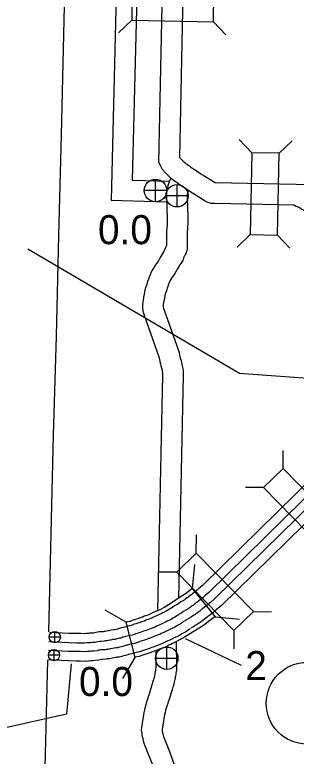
# Model space of a CAD drawing. Extents: x -939622 to -934245, y 1383184 to 1385301.
# Drawn here: x -936449.21 to -936436.94, y 1384528.45 to 1384560.75 of the extents above; entities that cross this region are included whole.
import ezdxf

# ---------------------------------------------------------------- set-up
doc = ezdxf.new("R2010")
doc.units = 0
for name, color, linetype in [('Level 1', 7, 'Continuous'), ('Level 10', 7, 'Continuous'), ('Level 15', 7, 'Continuous'), ('Level 19', 7, 'Continuous'), ('Level 20', 7, 'Continuous'), ('Level 22', 7, 'Continuous'), ('Level 25', 7, 'Continuous'), ('Level 26', 7, 'Continuous'), ('Level 27', 7, 'Continuous')]:
    doc.layers.add(name, color=color, linetype=linetype)

msp = doc.modelspace()

# ---------------------------------------------------------------- linework, layer by layer
at = {"layer": 'Level 1'}
for points in [[(-936447.732, 1384533.874), (-936447.52, 1384542.436), (-936447.391, 1384546.745), (-936447.293, 1384551.136), (-936447.177, 1384555.509), (-936447.068, 1384559.902), (-936446.862, 1384568.62)], [(-936448.314, 1384510.423), (-936447.763, 1384532.629)]]:
    msp.add_lwpolyline(points, dxfattribs=at)
at = {"layer": 'Level 10'}
for points in [[(-936444.465, 1384578.67), (-936444.507, 1384574.855), (-936444.491, 1384573.475), (-936444.524, 1384572.768), (-936444.711, 1384566.054), (-936444.807, 1384561.002), (-936445.01, 1384552.678), (-936442.604, 1384552.611)], [(-936443.566, 1384578.66), (-936443.607, 1384574.855), (-936443.591, 1384573.459), (-936443.625, 1384572.735), (-936443.812, 1384566.033), (-936443.908, 1384560.982), (-936444.088, 1384553.553), (-936442.448, 1384553.507)], [(-936436.94, 1384553.372), (-936427.02, 1384553.16)], [(-936442.167, 1384533.436), (-936442.154, 1384532.305), (-936442.161, 1384532.212), (-936442.17, 1384532.115), (-936442.18, 1384532.074), (-936442.189, 1384532.009), (-936442.205, 1384531.949), (-936442.211, 1384531.912), (-936442.217, 1384531.861), (-936442.23, 1384531.786), (-936442.243, 1384531.728), (-936442.256, 1384531.672), (-936442.277, 1384531.589), (-936442.308, 1384531.49), (-936442.331, 1384531.428), (-936442.353, 1384531.344), (-936442.497, 1384530.887), (-936442.519, 1384530.816), (-936442.542, 1384530.739), (-936442.575, 1384530.628), (-936442.602, 1384530.543), (-936442.631, 1384530.453), (-936442.656, 1384530.344), (-936442.676, 1384530.257), (-936442.695, 1384530.176), (-936442.789, 1384529.605), (-936442.777, 1384529.536), (-936442.765, 1384529.466), (-936442.757, 1384529.425), (-936442.74, 1384529.364), (-936442.722, 1384529.313)], [(-936443.063, 1384533.04), (-936443.054, 1384532.334), (-936443.074, 1384532.183), (-936443.086, 1384532.136), (-936443.103, 1384532.034), (-936443.108, 1384531.989), (-936443.112, 1384531.967), (-936443.121, 1384531.929), (-936443.131, 1384531.883), (-936443.144, 1384531.833), (-936443.16, 1384531.781), (-936443.189, 1384531.704), (-936443.218, 1384531.596), (-936443.357, 1384531.154), (-936443.381, 1384531.075), (-936443.405, 1384530.995), (-936443.435, 1384530.895), (-936443.46, 1384530.817), (-936443.5, 1384530.69), (-936443.532, 1384530.546), (-936443.552, 1384530.464), (-936443.578, 1384530.353), (-936443.688, 1384529.688), (-936443.695, 1384529.59), (-936443.685, 1384529.507), (-936443.676, 1384529.454), (-936443.663, 1384529.381), (-936443.65, 1384529.301), (-936443.632, 1384529.215), (-936443.59, 1384529.063)], [(-936442.722, 1384529.313), (-936442.581, 1384528.946), (-936442.46, 1384528.649), (-936442.317, 1384528.252), (-936442.257, 1384528.079), (-936442.196, 1384527.944), (-936442.104, 1384527.69), (-936442.069, 1384527.528), (-936442.054, 1384527.4), (-936442.05, 1384527.223), (-936442.064, 1384527.044), (-936442.202, 1384526.693)], [(-936443.59, 1384529.063), (-936443.418, 1384528.615), (-936443.301, 1384528.327), (-936443.165, 1384527.951), (-936443.094, 1384527.747), (-936443.031, 1384527.606), (-936442.97, 1384527.44), (-936442.958, 1384527.382), (-936442.953, 1384527.338), (-936442.951, 1384527.249), (-936443.061, 1384526.967)]]:
    msp.add_lwpolyline(points, dxfattribs=at)
at = {"layer": 'Level 15'}
for points in [[(-936441.46, 1384578.661), (-936441.668, 1384570.907), (-936441.791, 1384565.932), (-936442.033, 1384554.541), (-936442.031, 1384554.536), (-936442.016, 1384554.52), (-936442.003, 1384554.503), (-936441.926, 1384554.436), (-936441.888, 1384554.393), (-936441.864, 1384554.372), (-936441.794, 1384554.315), (-936441.755, 1384554.282), (-936441.731, 1384554.263), (-936441.673, 1384554.232), (-936441.581, 1384554.157), (-936441.527, 1384554.118), (-936441.258, 1384553.935), (-936441.094, 1384553.828), (-936440.993, 1384553.766), (-936440.478, 1384553.447), (-936436.94, 1384553.372)], [(-936442.691, 1384565.953), (-936442.938, 1384554.335), (-936442.873, 1384554.2), (-936442.858, 1384554.167), (-936442.813, 1384554.086), (-936442.796, 1384554.063), (-936442.777, 1384554.028), (-936442.726, 1384553.964), (-936442.704, 1384553.94), (-936442.679, 1384553.908), (-936442.598, 1384553.823), (-936442.561, 1384553.796), (-936442.523, 1384553.752), (-936442.444, 1384553.683), (-936442.369, 1384553.622), (-936442.323, 1384553.584), (-936442.226, 1384553.508), (-936442.175, 1384553.48), (-936442.128, 1384553.442), (-936442.044, 1384553.381), (-936441.757, 1384553.186), (-936441.576, 1384553.068), (-936441.466, 1384553), (-936440.95, 1384552.681), (-936440.86, 1384552.619), (-936440.742, 1384552.57), (-936440.668, 1384552.552), (-936440.589, 1384552.543), (-936440.546, 1384552.544), (-936440.505, 1384552.544), (-936440.479, 1384552.547), (-936437.047, 1384552.474)], [(-936442.411, 1384553.655), (-936442.422, 1384553.63), (-936442.44, 1384553.58), (-936442.465, 1384553.515), (-936442.493, 1384553.431), (-936442.516, 1384553.343), (-936442.529, 1384553.298), (-936442.547, 1384553.226), (-936442.556, 1384553.176), (-936442.571, 1384553.11), (-936442.587, 1384553.03), (-936442.591, 1384552.933), (-936442.593, 1384552.87), (-936442.595, 1384552.763), (-936442.564, 1384551.907), (-936442.561, 1384551.841), (-936442.564, 1384551.789), (-936442.568, 1384551.72), (-936442.567, 1384551.653), (-936442.571, 1384551.566), (-936442.575, 1384551.499), (-936442.58, 1384551.438), (-936442.587, 1384551.351), (-936442.587, 1384551.292), (-936442.589, 1384551.24), (-936442.588, 1384550.695), (-936442.616, 1384550.641), (-936442.681, 1384550.514), (-936442.706, 1384550.44), (-936442.736, 1384550.393), (-936442.778, 1384550.325), (-936442.822, 1384550.251), (-936442.87, 1384550.182), (-936442.915, 1384550.093), (-936442.945, 1384550.04), (-936442.985, 1384549.978), (-936443.027, 1384549.916), (-936443.073, 1384549.853), (-936443.139, 1384549.764), (-936443.212, 1384549.624), (-936443.262, 1384549.533), (-936443.309, 1384549.423), (-936443.349, 1384549.316), (-936443.385, 1384549.234), (-936443.43, 1384549.093), (-936443.457, 1384548.997), (-936443.495, 1384548.894), (-936443.533, 1384548.752), (-936443.555, 1384548.663), (-936443.569, 1384548.579), (-936443.6, 1384548.449), (-936443.616, 1384548.324), (-936443.629, 1384548.24), (-936443.636, 1384548.13), (-936443.642, 1384547.984), (-936443.627, 1384547.857), (-936443.596, 1384547.753), (-936443.564, 1384547.666), (-936442.924, 1384545.851), (-936442.905, 1384545.746), (-936442.878, 1384545.641), (-936442.854, 1384545.547), (-936442.834, 1384545.465), (-936442.821, 1384545.408), (-936442.798, 1384545.316), (-936442.787, 1384545.269), (-936442.782, 1384545.243), (-936442.778, 1384545.214), (-936442.77, 1384545.16), (-936442.767, 1384545.115), (-936442.765, 1384545.085), (-936442.764, 1384545.048), (-936442.986, 1384534.791)], [(-936441.644, 1384553.121), (-936441.647, 1384553.109), (-936441.658, 1384553.071), (-936441.668, 1384553.028), (-936441.675, 1384552.993), (-936441.689, 1384552.927), (-936441.69, 1384552.923), (-936441.691, 1384552.899), (-936441.693, 1384552.843), (-936441.695, 1384552.77), (-936441.665, 1384551.944), (-936441.659, 1384551.829), (-936441.666, 1384551.736), (-936441.667, 1384551.704), (-936441.667, 1384551.638), (-936441.672, 1384551.515), (-936441.678, 1384551.432), (-936441.683, 1384551.366), (-936441.687, 1384551.321), (-936441.686, 1384551.278), (-936441.689, 1384551.222), (-936441.687, 1384550.554), (-936441.715, 1384550.436), (-936441.747, 1384550.353), (-936441.785, 1384550.283), (-936441.804, 1384550.25), (-936441.817, 1384550.227), (-936441.851, 1384550.161), (-936441.889, 1384550.047), (-936441.971, 1384549.919), (-936442.007, 1384549.86), (-936442.068, 1384549.759), (-936442.096, 1384549.718), (-936442.122, 1384549.668), (-936442.173, 1384549.577), (-936442.234, 1384549.481), (-936442.292, 1384549.398), (-936442.346, 1384549.322), (-936442.374, 1384549.284), (-936442.418, 1384549.2), (-936442.451, 1384549.14), (-936442.474, 1384549.087), (-936442.515, 1384548.976), (-936442.543, 1384548.914), (-936442.567, 1384548.838), (-936442.598, 1384548.723), (-936442.636, 1384548.621), (-936442.661, 1384548.527), (-936442.673, 1384548.478), (-936442.687, 1384548.399), (-936442.713, 1384548.288), (-936442.725, 1384548.196), (-936442.733, 1384548.142), (-936442.737, 1384548.083), (-936442.739, 1384548.03), (-936442.718, 1384547.972), (-936442.05, 1384546.082), (-936442.024, 1384545.935), (-936442.007, 1384545.866), (-936441.981, 1384545.768), (-936441.957, 1384545.67), (-936441.944, 1384545.613), (-936441.923, 1384545.526), (-936441.909, 1384545.465), (-936441.895, 1384545.401), (-936441.886, 1384545.34), (-936441.874, 1384545.25), (-936441.87, 1384545.181), (-936441.865, 1384545.127), (-936441.864, 1384545.044), (-936442.074, 1384535.324)], [(-936437.067, 1384552.477), (-936437.019, 1384552.453), (-936436.942, 1384552.421), (-936436.893, 1384552.401), (-936436.859, 1384552.388), (-936436.806, 1384552.359), (-936436.776, 1384552.347), (-936436.766, 1384552.342), (-936436.744, 1384552.327), (-936436.687, 1384552.29), (-936436.652, 1384552.265), (-936436.601, 1384552.223), (-936436.551, 1384552.192), (-936436.506, 1384552.137), (-936436.461, 1384552.08), (-936436.446, 1384552.065), (-936436.393, 1384551.99), (-936436.024, 1384551.338)], [(-936442.785, 1384534.675), (-936442.979, 1384534.588), (-936442.993, 1384534.58), (-936443.1, 1384534.534), (-936443.187, 1384534.487), (-936443.227, 1384534.467), (-936443.278, 1384534.444), (-936443.321, 1384534.428), (-936443.394, 1384534.403), (-936443.492, 1384534.369), (-936443.56, 1384534.338), (-936443.606, 1384534.323), (-936443.678, 1384534.299), (-936443.73, 1384534.279), (-936443.806, 1384534.256), (-936443.882, 1384534.228), (-936443.922, 1384534.214), (-936444.008, 1384534.194), (-936444.117, 1384534.145), (-936444.132, 1384534.141), (-936444.186, 1384534.129), (-936444.273, 1384534.108), (-936444.341, 1384534.091), (-936444.41, 1384534.076), (-936444.472, 1384534.059), (-936444.511, 1384534.051), (-936444.619, 1384534.024), (-936444.681, 1384534.001), (-936444.697, 1384533.996), (-936444.738, 1384533.987), (-936444.848, 1384533.958), (-936444.877, 1384533.951), (-936444.895, 1384533.949), (-936445.026, 1384533.933), (-936445.092, 1384533.915), (-936445.131, 1384533.911), (-936445.211, 1384533.895), (-936445.264, 1384533.883), (-936445.315, 1384533.878), (-936445.359, 1384533.872), (-936445.445, 1384533.865), (-936445.528, 1384533.864), (-936445.674, 1384533.843), (-936445.771, 1384533.816), (-936445.78, 1384533.813), (-936445.791, 1384533.812), (-936445.866, 1384533.808), (-936445.954, 1384533.803), (-936446.001, 1384533.796), (-936446.09, 1384533.795), (-936446.179, 1384533.784), (-936446.329, 1384533.792), (-936446.52, 1384533.793), (-936446.844, 1384533.798), (-936447.699, 1384533.845)], [(-936442.616, 1384534.299), (-936442.789, 1384534.221), (-936442.823, 1384534.201), (-936442.856, 1384534.19), (-936442.921, 1384534.162), (-936442.995, 1384534.122), (-936443.048, 1384534.095), (-936443.122, 1384534.062), (-936443.18, 1384534.04), (-936443.258, 1384534.013), (-936443.338, 1384533.985), (-936443.411, 1384533.952), (-936443.479, 1384533.931), (-936443.54, 1384533.91), (-936443.595, 1384533.889), (-936443.674, 1384533.865), (-936443.739, 1384533.841), (-936443.803, 1384533.818), (-936443.877, 1384533.801), (-936443.94, 1384533.773), (-936443.965, 1384533.76), (-936444.029, 1384533.742), (-936444.093, 1384533.727), (-936444.175, 1384533.707), (-936444.248, 1384533.689), (-936444.311, 1384533.676), (-936444.375, 1384533.657), (-936444.42, 1384533.648), (-936444.497, 1384533.629), (-936444.545, 1384533.611), (-936444.589, 1384533.597), (-936444.643, 1384533.585), (-936444.743, 1384533.559), (-936444.802, 1384533.544), (-936444.848, 1384533.539), (-936444.947, 1384533.527), (-936445.015, 1384533.508), (-936445.068, 1384533.503), (-936445.126, 1384533.491), (-936445.182, 1384533.479), (-936445.204, 1384533.474), (-936445.267, 1384533.468), (-936445.314, 1384533.462), (-936445.425, 1384533.452), (-936445.496, 1384533.452), (-936445.589, 1384533.438), (-936445.65, 1384533.421), (-936445.698, 1384533.405), (-936445.766, 1384533.4), (-936445.842, 1384533.397), (-936445.909, 1384533.392), (-936445.967, 1384533.383), (-936446.063, 1384533.382), (-936446.165, 1384533.37), (-936446.341, 1384533.379), (-936446.525, 1384533.38), (-936446.859, 1384533.386), (-936447.721, 1384533.433)], [(-936442.443, 1384533.967), (-936442.616, 1384533.888), (-936442.665, 1384533.859), (-936442.721, 1384533.839), (-936442.758, 1384533.824), (-936442.821, 1384533.79), (-936442.886, 1384533.756), (-936442.98, 1384533.715), (-936443.053, 1384533.687), (-936443.136, 1384533.659), (-936443.199, 1384533.637), (-936443.276, 1384533.602), (-936443.363, 1384533.574), (-936443.415, 1384533.557), (-936443.473, 1384533.535), (-936443.555, 1384533.509), (-936443.61, 1384533.489), (-936443.695, 1384533.458), (-936443.758, 1384533.443), (-936443.778, 1384533.434), (-936443.826, 1384533.41), (-936443.935, 1384533.378), (-936444.008, 1384533.362), (-936444.087, 1384533.343), (-936444.163, 1384533.324), (-936444.22, 1384533.312), (-936444.287, 1384533.293), (-936444.338, 1384533.282), (-936444.386, 1384533.27), (-936444.422, 1384533.257), (-936444.491, 1384533.234), (-936444.557, 1384533.22), (-936444.648, 1384533.197), (-936444.733, 1384533.174), (-936444.806, 1384533.166), (-936444.875, 1384533.158), (-936444.944, 1384533.139), (-936445.011, 1384533.132), (-936445.048, 1384533.124), (-936445.106, 1384533.111), (-936445.15, 1384533.103), (-936445.224, 1384533.096), (-936445.273, 1384533.089), (-936445.407, 1384533.078), (-936445.468, 1384533.077), (-936445.512, 1384533.071), (-936445.541, 1384533.063), (-936445.624, 1384533.035), (-936445.742, 1384533.026), (-936445.821, 1384533.022), (-936445.868, 1384533.019), (-936445.936, 1384533.009), (-936446.038, 1384533.008), (-936446.152, 1384532.994), (-936446.352, 1384533.004), (-936446.529, 1384533.005), (-936446.872, 1384533.011), (-936447.742, 1384533.059)], [(-936442.231, 1384533.613), (-936442.426, 1384533.521), (-936442.491, 1384533.483), (-936442.573, 1384533.454), (-936442.579, 1384533.452), (-936442.628, 1384533.425), (-936442.708, 1384533.384), (-936442.823, 1384533.333), (-936442.912, 1384533.299), (-936443.001, 1384533.269), (-936443.046, 1384533.253), (-936443.127, 1384533.216), (-936443.235, 1384533.182), (-936443.277, 1384533.168), (-936443.338, 1384533.145), (-936443.424, 1384533.118), (-936443.467, 1384533.102), (-936443.684, 1384533.021), (-936443.831, 1384532.979), (-936443.915, 1384532.96), (-936443.989, 1384532.942), (-936444.07, 1384532.922), (-936444.121, 1384532.911), (-936444.19, 1384532.891), (-936444.247, 1384532.88), (-936444.264, 1384532.876), (-936444.285, 1384532.868), (-936444.384, 1384532.835), (-936444.462, 1384532.819), (-936444.543, 1384532.798), (-936444.657, 1384532.768), (-936444.759, 1384532.756), (-936444.796, 1384532.752), (-936444.866, 1384532.733), (-936444.947, 1384532.724), (-936444.963, 1384532.72), (-936445.022, 1384532.707), (-936445.09, 1384532.694), (-936445.176, 1384532.686), (-936445.228, 1384532.679), (-936445.388, 1384532.665), (-936445.43, 1384532.665), (-936445.543, 1384532.627), (-936445.717, 1384532.614), (-936445.798, 1384532.61), (-936445.824, 1384532.609), (-936445.902, 1384532.597), (-936446.011, 1384532.595), (-936446.137, 1384532.58), (-936446.364, 1384532.592), (-936446.533, 1384532.593), (-936446.886, 1384532.598), (-936447.765, 1384532.647)]]:
    msp.add_lwpolyline(points, dxfattribs=at)
at = {"layer": 'Level 19'}
for points in [[(-936435.32, 1384541.475), (-936441.028, 1384535.889), (-936441.201, 1384535.741), (-936441.242, 1384535.704), (-936441.279, 1384535.673), (-936441.331, 1384535.631), (-936441.374, 1384535.596), (-936441.45, 1384535.533), (-936441.495, 1384535.501), (-936441.566, 1384535.45), (-936441.649, 1384535.379), (-936441.679, 1384535.355), (-936441.696, 1384535.342), (-936441.759, 1384535.307), (-936441.815, 1384535.257), (-936441.828, 1384535.25), (-936441.865, 1384535.224), (-936441.967, 1384535.17), (-936442.077, 1384535.092), (-936442.155, 1384535.045)], [(-936435.029, 1384541.183), (-936440.749, 1384535.585), (-936440.929, 1384535.43), (-936440.973, 1384535.391), (-936441.017, 1384535.355), (-936441.072, 1384535.31), (-936441.114, 1384535.276), (-936441.199, 1384535.206), (-936441.254, 1384535.167), (-936441.311, 1384535.126), (-936441.385, 1384535.062), (-936441.423, 1384535.031), (-936441.47, 1384534.996), (-936441.52, 1384534.968), (-936441.568, 1384534.925), (-936441.603, 1384534.904), (-936441.651, 1384534.871), (-936441.75, 1384534.818), (-936441.85, 1384534.747), (-936441.94, 1384534.693)], [(-936434.759, 1384540.922), (-936440.495, 1384535.309), (-936440.682, 1384535.148), (-936440.728, 1384535.107), (-936440.779, 1384535.065), (-936440.836, 1384535.018), (-936440.877, 1384534.985), (-936440.97, 1384534.909), (-936441.034, 1384534.863), (-936441.078, 1384534.831), (-936441.146, 1384534.773), (-936441.191, 1384534.737), (-936441.264, 1384534.681), (-936441.302, 1384534.659), (-936441.343, 1384534.623), (-936441.398, 1384534.589), (-936441.457, 1384534.549), (-936441.554, 1384534.498), (-936441.644, 1384534.434), (-936441.745, 1384534.373)], [(-936434.472, 1384540.626), (-936440.216, 1384535.005), (-936440.411, 1384534.837), (-936440.459, 1384534.795), (-936440.517, 1384534.746), (-936440.577, 1384534.697), (-936440.617, 1384534.665), (-936440.719, 1384534.582), (-936440.793, 1384534.528), (-936440.823, 1384534.507), (-936440.882, 1384534.456), (-936440.936, 1384534.413), (-936441.085, 1384534.298), (-936441.173, 1384534.243), (-936441.243, 1384534.196), (-936441.337, 1384534.146), (-936441.417, 1384534.089), (-936441.53, 1384534.02)], [(-936442.117, 1384535.066), (-936442.24, 1384535.003), (-936442.322, 1384534.941), (-936442.376, 1384534.901), (-936442.378, 1384534.9), (-936442.419, 1384534.881), (-936442.537, 1384534.815), (-936442.61, 1384534.763), (-936442.629, 1384534.755), (-936442.763, 1384534.693), (-936442.846, 1384534.644)], [(-936441.928, 1384534.699), (-936442.02, 1384534.652), (-936442.076, 1384534.61), (-936442.121, 1384534.576), (-936442.155, 1384534.549), (-936442.231, 1384534.513), (-936442.317, 1384534.465), (-936442.373, 1384534.426), (-936442.411, 1384534.399), (-936442.464, 1384534.377), (-936442.57, 1384534.328), (-936442.634, 1384534.29)], [(-936441.756, 1384534.366), (-936441.82, 1384534.333), (-936441.852, 1384534.309), (-936441.89, 1384534.281), (-936441.952, 1384534.229), (-936442.06, 1384534.179), (-936442.117, 1384534.147), (-936442.157, 1384534.119), (-936442.231, 1384534.067), (-936442.315, 1384534.033), (-936442.394, 1384533.996), (-936442.443, 1384533.967)], [(-936441.567, 1384533.999), (-936441.6, 1384533.983), (-936441.606, 1384533.978), (-936441.636, 1384533.956), (-936441.729, 1384533.878), (-936441.872, 1384533.811), (-936441.897, 1384533.798), (-936441.919, 1384533.782), (-936442.032, 1384533.703), (-936442.15, 1384533.655), (-936442.201, 1384533.631), (-936442.231, 1384533.613)]]:
    msp.add_lwpolyline(points, dxfattribs=at)
at = {"layer": 'Level 20'}
for p, q in [((-936444.111, 1384560.524), (-936444.683, 1384559.976)), ((-936440.548, 1384560.448), (-936440, 1384559.876)), ((-936438.871, 1384554.745), (-936439.419, 1384555.317)), ((-936437.683, 1384554.72), (-936437.112, 1384555.268)), ((-936438.947, 1384551.182), (-936439.519, 1384550.634)), ((-936437.759, 1384551.157), (-936437.211, 1384550.585)), ((-936437.513, 1384540.983), (-936437.504, 1384541.775)), ((-936438.362, 1384540.152), (-936439.154, 1384540.161)), ((-936441.3, 1384537.297), (-936441.291, 1384538.088)), ((-936442.149, 1384536.466), (-936442.941, 1384536.474)), ((-936438.807, 1384534.749), (-936438.015, 1384534.741)), ((-936439.656, 1384533.918), (-936439.665, 1384533.126)), ((-936441.776, 1384533.582), (-936439.343, 1384532.408))]:
    msp.add_line(p, q, dxfattribs=at)
for points in [[(-936440.523, 1384561.636), (-936444.086, 1384561.711), (-936444.111, 1384560.524), (-936440.548, 1384560.448)], [(-936438.871, 1384554.745), (-936438.947, 1384551.182), (-936437.759, 1384551.157), (-936437.683, 1384554.72)], [(-936438.362, 1384540.152), (-936435.869, 1384537.605), (-936435.02, 1384538.436), (-936437.513, 1384540.983)], [(-936442.149, 1384536.466), (-936439.656, 1384533.918), (-936438.807, 1384534.749), (-936441.3, 1384537.297)]]:
    msp.add_lwpolyline(points, close=True, dxfattribs=at)
for points in [[(-936441.375, 1384536.802), (-936441.478, 1384535.753), (-936440.479, 1384534.519), (-936439.414, 1384534.424)], [(-936441.478, 1384535.753), (-936441.565, 1384535.682), (-936441.769, 1384535.523), (-936442.065, 1384535.33), (-936442.434, 1384535.091), (-936442.7, 1384534.929), (-936442.862, 1384534.846), (-936443.065, 1384534.755), (-936443.077, 1384534.748), (-936443.181, 1384534.703), (-936443.275, 1384534.653), (-936443.308, 1384534.636), (-936443.35, 1384534.618), (-936443.384, 1384534.604), (-936443.455, 1384534.58), (-936443.561, 1384534.543), (-936443.627, 1384534.513), (-936443.664, 1384534.501), (-936443.741, 1384534.476), (-936443.791, 1384534.457), (-936443.866, 1384534.434), (-936443.947, 1384534.404), (-936443.976, 1384534.393), (-936444.067, 1384534.372), (-936444.181, 1384534.322), (-936444.228, 1384534.311), (-936444.317, 1384534.29), (-936444.349, 1384534.282)], [(-936444.5, 1384531.835), (-936443.964, 1384532.742), (-936444.349, 1384534.282), (-936445.274, 1384534.818)], [(-936440.489, 1384534.527), (-936440.707, 1384534.359), (-936440.978, 1384534.144), (-936441.432, 1384533.86), (-936441.787, 1384533.644), (-936442.151, 1384533.443), (-936442.338, 1384533.355), (-936442.412, 1384533.312), (-936442.501, 1384533.281), (-936442.541, 1384533.259), (-936442.627, 1384533.215), (-936442.752, 1384533.159), (-936442.849, 1384533.123), (-936442.939, 1384533.092), (-936442.976, 1384533.079), (-936443.059, 1384533.041), (-936443.178, 1384533.003), (-936443.214, 1384532.991), (-936443.277, 1384532.967), (-936443.364, 1384532.94), (-936443.402, 1384532.926), (-936443.625, 1384532.843), (-936443.784, 1384532.797), (-936443.872, 1384532.777), (-936443.945, 1384532.76), (-936443.964, 1384532.755)]]:
    msp.add_lwpolyline(points, dxfattribs=at)
at = {"layer": 'Level 22'}
msp.add_lwpolyline([(-936446.755, 1384532.476), (-936446.961, 1384530.275), (-936451.57, 1384529.243)], dxfattribs=at)
at = {"layer": 'Level 25'}
msp.add_lwpolyline([(-936432.872, 1384544.65), (-936439.407, 1384545.131), (-936448.637, 1384550.549)], dxfattribs=at)
at = {"layer": 'Level 26'}
for p, q in [((-936443.074, 1384552.609), (-936443.074, 1384553.584)), ((-936442.134, 1384552.38), (-936442.134, 1384553.355)), ((-936442.587, 1384553.096), (-936443.562, 1384553.096)), ((-936441.647, 1384552.867), (-936442.622, 1384552.867)), ((-936447.464, 1384533.393), (-936447.464, 1384533.88)), ((-936447.22, 1384533.636), (-936447.707, 1384533.636)), ((-936447.497, 1384532.608), (-936447.497, 1384533.096)), ((-936442.582, 1384532.23), (-936442.582, 1384533.205)), ((-936447.253, 1384532.852), (-936447.741, 1384532.852)), ((-936443.07, 1384532.718), (-936442.095, 1384532.718))]:
    msp.add_line(p, q, dxfattribs=at)
for centre, radius in [((-936447.464, 1384533.636), 0.244), ((-936447.497, 1384532.852), 0.244), ((-936442.582, 1384532.718), 0.487)]:
    msp.add_circle(centre, radius, dxfattribs=at)
for centre in [(-936443.074, 1384553.096), (-936442.134, 1384552.867)]:
    msp.add_ellipse(centre, major_axis=(0, 0.487), ratio=0.999998, dxfattribs=at)
at = {"layer": 'Level 27'}
msp.add_circle((-936436.463, 1384530.755), 1.782, dxfattribs=at)

# ---------------------------------------------------------------- texts
at = {"layer": 'Level 20'}
msp.add_text('2', height=1.267, dxfattribs=at).set_placement((-936439.16, 1384531.761))
at = {"layer": 'Level 25'}
for p in [(-936445.584, 1384550.759), (-936446.41, 1384531.071)]:
    msp.add_text('0.0', height=1.2672, dxfattribs=at).set_placement(p)

doc.saveas('drawing.dxf')
